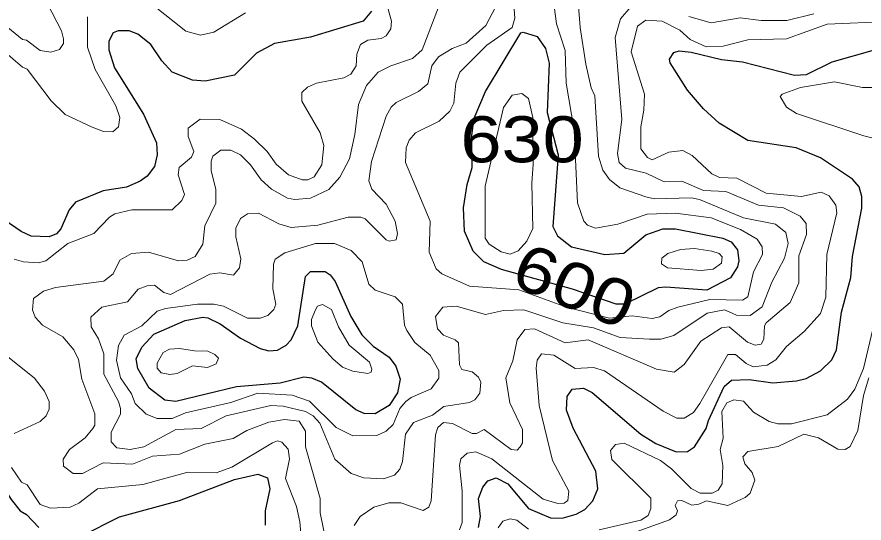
# Model space of a CAD drawing. Extents: x 577 to 602.9, y 7483.8 to 7511.6.
# Drawn here: x 591.249 to 592.72, y 7502.957 to 7503.836 of the extents above; entities that cross this region are included whole.
import ezdxf
from ezdxf.enums import TextEntityAlignment as Align

# ---------------------------------------------------------------- set-up
doc = ezdxf.new("R2010")
doc.units = 0
doc.header["$LTSCALE"] = 0.032
doc.layers.add('1', color=7, linetype='Continuous', lineweight=25)
doc.layers.add('2', color=7, linetype='Continuous', lineweight=13)
doc.layers.add('61', color=7, linetype='Continuous')

msp = doc.modelspace()

# ---------------------------------------------------------------- linework, layer by layer
at = {"layer": '1'}
for points in [[(591.8645, 7503.8468), (591.8502, 7503.8293), (591.7587, 7503.8015), (591.6959, 7503.7904), (591.6649, 7503.7737), (591.6267, 7503.7355), (591.5758, 7503.7252), (591.5536, 7503.7268), (591.5186, 7503.7403), (591.5003, 7503.7602), (591.4812, 7503.7888), (591.4589, 7503.8063), (591.4438, 7503.8126), (591.4247, 7503.8126), (591.416, 7503.8087), (591.4088, 7503.7944), (591.4088, 7503.7792), (591.4184, 7503.7482), (591.4685, 7503.6679), (591.4915, 7503.6178), (591.4923, 7503.5971), (591.4876, 7503.5765), (591.4748, 7503.5598), (591.4629, 7503.551), (591.4391, 7503.5407), (591.3985, 7503.5343), (591.3508, 7503.5145), (591.3397, 7503.5017), (591.3254, 7503.4683), (591.3174, 7503.4596), (591.3047, 7503.4548), (591.2737, 7503.4556), (591.2562, 7503.4636), (591.2267, 7503.4842)], [(592.4499, 7503.1356), (592.4768, 7503.1948), (592.4895, 7503.2059), (592.5205, 7503.2067), (592.5611, 7503.2012), (592.6024, 7503.2043), (592.6191, 7503.2083), (592.6438, 7503.2218), (592.6636, 7503.2409), (592.6716, 7503.2584), (592.6803, 7503.3236), (592.697, 7503.384), (592.6994, 7503.4206), (592.7161, 7503.5041), (592.7161, 7503.5248), (592.7113, 7503.5415), (592.6994, 7503.555), (592.6438, 7503.5916), (592.6016, 7503.6091), (592.5181, 7503.6218), (592.468, 7503.652), (592.441, 7503.6767), (592.4132, 7503.7093), (592.3829, 7503.757), (592.3821, 7503.7633), (592.3893, 7503.7745), (592.3988, 7503.7777), (592.4195, 7503.7753), (592.472, 7503.7625), (592.5086, 7503.7586), (592.5992, 7503.7355), (592.6199, 7503.7363), (592.6644, 7503.7586), (592.7376, 7503.7792)], [(591.1019, 7503.4962), (591.0606, 7503.4739), (591.0462, 7503.4612), (591.0343, 7503.4381), (591.0311, 7503.3825), (591.0407, 7503.3427), (591.0518, 7503.3244), (591.0844, 7503.295), (591.113, 7503.2775), (591.1608, 7503.2552), (591.1894, 7503.2345), (591.1957, 7503.2258), (591.2021, 7503.2091), (591.2005, 7503.1916), (591.1719, 7503.1439), (591.1719, 7503.1192), (591.1774, 7503.0938), (591.2387, 7502.9984), (591.2546, 7502.9785), (591.2657, 7502.9721), (591.2872, 7502.9499)], [(592.0506, 7502.9499), (592.0537, 7502.969), (592.0506, 7503), (592.0577, 7503.0199), (592.0665, 7503.031), (592.0808, 7503.0358), (592.1014, 7503.0254), (592.1372, 7502.9825), (592.1754, 7502.9666), (592.1953, 7502.9658), (592.2199, 7502.9729), (592.235, 7502.9809), (592.2486, 7502.996), (592.2573, 7503.0167), (592.2541, 7503.0477), (592.2144, 7503.1224), (592.2032, 7503.1534), (592.204, 7503.1773), (592.2128, 7503.19), (592.2326, 7503.1916), (592.2478, 7503.1845), (592.332, 7503.1121), (592.3583, 7503.0954), (592.3933, 7503.0811), (592.4132, 7503.0819), (592.4251, 7503.0898), (592.4458, 7503.1216), (592.4499, 7503.1356)], [(591.3603, 7502.9348), (591.4271, 7502.9682), (591.5313, 7502.9968), (591.6267, 7503.0334), (591.6673, 7503.0421), (591.684, 7503.0358), (591.688, 7503.0167), (591.68, 7502.9785), (591.68, 7502.9539)]]:
    msp.add_lwpolyline(points, dxfattribs=at)
for points in [[(592.2695, 7503.4241), (592.3026, 7503.4262), (592.3408, 7503.458), (592.3702, 7503.4683), (592.3925, 7503.4683), (592.4744, 7503.4524), (592.4887, 7503.4461), (592.4998, 7503.4318), (592.5022, 7503.4127), (592.4998, 7503.4023), (592.4879, 7503.3832), (592.4465, 7503.3618), (592.3758, 7503.3673), (592.3623, 7503.3658), (592.3042, 7503.3379), (592.2891, 7503.3379), (592.2138, 7503.3636), (592.0903, 7503.3976), (592.0593, 7503.4111), (592.041, 7503.4294), (592.0259, 7503.4644), (592.0243, 7503.5049), (592.0307, 7503.5455), (592.0394, 7503.5749), (592.0386, 7503.6305), (592.0426, 7503.6608), (592.0625, 7503.7069), (592.1237, 7503.8087), (592.1277, 7503.8103), (592.1523, 7503.8023), (592.1666, 7503.7816), (592.173, 7503.7562), (592.1698, 7503.6703), (592.1889, 7503.5971), (592.1794, 7503.4723), (592.1873, 7503.4564), (592.212, 7503.4373)], [(591.6371, 7503.2787), (591.6713, 7503.2608), (591.6864, 7503.2568), (591.7015, 7503.2576), (591.7166, 7503.2664), (591.7253, 7503.2759), (591.7365, 7503.2998), (591.75, 7503.3856), (591.7587, 7503.3944), (591.7842, 7503.3944), (591.7929, 7503.3888), (591.8017, 7503.3769), (591.8287, 7503.3165), (591.8478, 7503.2846), (591.8677, 7503.2648), (591.8955, 7503.2457), (591.9066, 7503.2298), (591.9146, 7503.2075), (591.9098, 7503.1837), (591.8955, 7503.1614), (591.8708, 7503.1471), (591.8518, 7503.1479), (591.8374, 7503.1542), (591.7778, 7503.2019), (591.7611, 7503.2091), (591.7468, 7503.2107), (591.7062, 7503.2004), (591.6299, 7503.194), (591.5249, 7503.1685), (591.5059, 7503.1709), (591.4788, 7503.1916), (591.4589, 7503.2258), (591.4558, 7503.2425), (591.4661, 7503.2632), (591.4868, 7503.2854), (591.5408, 7503.3093), (591.5719, 7503.3149), (591.5806, 7503.3141), (591.6021, 7503.3037)]]:
    msp.add_lwpolyline(points, close=True, dxfattribs=at)
at = {"layer": '2'}
for points in [[(592.4855, 7503.3244), (592.4982, 7503.3188), (592.5221, 7503.318), (592.5428, 7503.3332), (592.5595, 7503.3761), (592.5817, 7503.4174), (592.5881, 7503.4429), (592.5841, 7503.462), (592.5658, 7503.4763), (592.5102, 7503.4874), (592.4338, 7503.5192), (592.4203, 7503.5224), (592.3559, 7503.5208), (592.3408, 7503.524), (592.2955, 7503.5399), (592.278, 7503.5542), (592.266, 7503.5701), (592.2589, 7503.5948), (592.2525, 7503.6997), (592.2462, 7503.7132), (592.2366, 7503.7546), (592.2271, 7503.8182), (592.2175, 7503.9375)], [(592.1762, 7503.8945), (592.1857, 7503.8246), (592.2008, 7503.7784), (592.2024, 7503.7212), (592.2167, 7503.6401), (592.2223, 7503.5137), (592.2334, 7503.4818), (592.2398, 7503.4747), (592.2533, 7503.4699), (592.2923, 7503.4763), (592.3432, 7503.4938), (592.3925, 7503.4954), (592.4545, 7503.4874), (592.5054, 7503.4675), (592.534, 7503.4508), (592.5428, 7503.4373), (592.5436, 7503.4238), (592.5277, 7503.3936), (592.5181, 7503.3506), (592.5086, 7503.3443), (592.4521, 7503.3459), (592.3965, 7503.3324), (592.3806, 7503.3268), (592.3654, 7503.3157), (592.3519, 7503.3125), (592.3169, 7503.3172), (592.278, 7503.3133), (592.203, 7503.3327), (592.1206, 7503.3627), (592.0346, 7503.3689), (591.9869, 7503.3904), (591.9766, 7503.3992), (591.9647, 7503.4278), (591.9663, 7503.4818), (591.9233, 7503.5836), (591.9249, 7503.6091), (591.9297, 7503.6226), (591.9408, 7503.6353), (591.9822, 7503.6552), (592.0005, 7503.6727), (592.0076, 7503.687), (592.0108, 7503.7212), (592.0179, 7503.7403), (592.0649, 7503.7872), (592.1086, 7503.8182), (592.1134, 7503.8341), (592.1094, 7503.8898)], [(591.3293, 7503.0684), (591.3405, 7503.0851), (591.3675, 7503.1057), (591.381, 7503.1216), (591.3842, 7503.1272), (591.3842, 7503.1471), (591.3619, 7503.2075), (591.3556, 7503.2417), (591.3476, 7503.2584), (591.3285, 7503.2807), (591.2935, 7503.3013), (591.2808, 7503.3149), (591.2761, 7503.3276), (591.2776, 7503.3475), (591.2951, 7503.3602), (591.3158, 7503.3665), (591.4001, 7503.3777), (591.416, 7503.3904), (591.4279, 7503.4143), (591.4478, 7503.4254), (591.4772, 7503.4278), (591.5297, 7503.4127), (591.5448, 7503.4143), (591.5583, 7503.4206), (591.5719, 7503.4421), (591.575, 7503.4739), (591.5941, 7503.5129), (591.5941, 7503.5375), (591.5862, 7503.5693), (591.5862, 7503.586), (591.5893, 7503.5948), (591.6029, 7503.6051), (591.6204, 7503.6051), (591.6371, 7503.5971), (591.6546, 7503.5797), (591.6728, 7503.5534), (591.6911, 7503.5375), (591.719, 7503.5216), (591.7317, 7503.5192), (591.7587, 7503.5216), (591.7905, 7503.5367), (591.8096, 7503.5582), (591.8263, 7503.59), (591.8359, 7503.6321), (591.8422, 7503.6846), (591.8557, 7503.7172), (591.8764, 7503.7403), (591.8979, 7503.7514), (591.936, 7503.7641), (591.9527, 7503.7792), (591.9885, 7503.8739)], [(591.3015, 7503.8604), (591.3261, 7503.8126), (591.3301, 7503.7983), (591.3301, 7503.7904), (591.323, 7503.78), (591.3079, 7503.7753), (591.2896, 7503.7784), (591.2657, 7503.7959), (591.2586, 7503.7975), (591.2331, 7503.8182)], [(592.08, 7503.8532), (592.0633, 7503.8214), (592.0291, 7503.7912), (592.0044, 7503.7816), (591.9806, 7503.7673), (591.9694, 7503.7514), (591.9623, 7503.7204), (591.9464, 7503.7069), (591.9074, 7503.6878), (591.8987, 7503.6798), (591.8899, 7503.6639), (591.8645, 7503.5852), (591.8597, 7503.5518), (591.8653, 7503.5375), (591.8899, 7503.5113), (591.9058, 7503.4818), (591.9098, 7503.4604), (591.9074, 7503.4492), (591.8955, 7503.4469), (591.8899, 7503.4492), (591.8533, 7503.4858), (591.8462, 7503.489), (591.8239, 7503.489), (591.7714, 7503.4747), (591.7253, 7503.4707), (591.7039, 7503.4771), (591.6681, 7503.4954), (591.649, 7503.4946), (591.6371, 7503.4866), (591.6291, 7503.4699), (591.6291, 7503.4548), (591.6379, 7503.4166), (591.6355, 7503.4007), (591.6251, 7503.388), (591.6013, 7503.392), (591.5838, 7503.3896), (591.5154, 7503.3546), (591.5043, 7503.3578), (591.4876, 7503.3705), (591.4748, 7503.3697), (591.4597, 7503.3634), (591.4407, 7503.3419), (591.3961, 7503.3324), (591.377, 7503.3149), (591.3778, 7503.2982), (591.3906, 7503.2775), (591.4001, 7503.2512), (591.4001, 7503.2163), (591.4255, 7503.1685), (591.4287, 7503.1566), (591.4287, 7503.1463), (591.4128, 7503.1153), (591.4128, 7503.0986), (591.4224, 7503.0882), (591.4454, 7503.0851), (591.4693, 7503.0898), (591.5249, 7503.12), (591.5687, 7503.1216), (591.6124, 7503.1439), (591.6895, 7503.1614), (591.711, 7503.1606), (591.75, 7503.1511), (591.7635, 7503.1439), (591.7746, 7503.1312), (591.8009, 7503.0684), (591.8295, 7503.0437), (591.851, 7503.0358), (591.8852, 7503.0342), (591.9042, 7503.0405)], [(591.486, 7503.8564), (591.5424, 7503.8118), (591.5679, 7503.8047), (591.5909, 7503.8103), (591.6458, 7503.8437)], [(592.3146, 7503.854), (592.2971, 7503.8333), (592.2875, 7503.8007), (592.2994, 7503.6584), (592.2915, 7503.5995), (592.2947, 7503.5836), (592.3058, 7503.5741), (592.3416, 7503.5653), (592.3726, 7503.5502), (592.4036, 7503.551), (592.441, 7503.5351), (592.4799, 7503.5335), (592.5364, 7503.5097), (592.5801, 7503.5049), (592.6088, 7503.4906), (592.6191, 7503.4779), (592.6199, 7503.4588), (592.6064, 7503.4214), (592.6064, 7503.3745), (592.5913, 7503.3403), (592.5499, 7503.3053), (592.5467, 7503.2998), (592.5459, 7503.2767), (592.5412, 7503.2679), (592.5308, 7503.2664), (592.5173, 7503.2719), (592.4855, 7503.2982), (592.472, 7503.2966), (592.4362, 7503.2735), (592.4076, 7503.233), (592.3901, 7503.2194), (592.3591, 7503.225), (592.2406, 7503.2759), (592.2008, 7503.2703), (592.1476, 7503.295), (592.1309, 7503.2934), (592.1173, 7503.2759), (592.1102, 7503.2393), (592.0975, 7503.2099), (592.1046, 7503.1662), (592.1269, 7503.12), (592.1269, 7503.097), (592.1229, 7503.0898), (592.1173, 7503.0843), (592.107, 7503.0851), (592.0601, 7503.12), (592.0466, 7503.1129), (592.0394, 7503.1129), (592.0052, 7503.1304), (591.9893, 7503.132), (591.9798, 7503.1232), (591.9758, 7503.1105), (591.9679, 7502.996), (591.9639, 7502.9849), (591.9543, 7502.9793), (591.9154, 7502.9928), (591.8947, 7502.9928), (591.8685, 7502.9849), (591.8446, 7502.969), (591.8343, 7502.9531)], [(591.8923, 7503.854), (591.8995, 7503.8293), (591.8979, 7503.8158), (591.8899, 7503.8039), (591.8812, 7503.7991)], [(591.2037, 7503.7959), (591.2586, 7503.749), (591.2665, 7503.7458), (591.3087, 7503.691), (591.3325, 7503.6671), (591.3794, 7503.6449), (591.3993, 7503.6377), (591.4152, 7503.6369), (591.4255, 7503.6457), (591.4279, 7503.6616), (591.4208, 7503.6822), (591.385, 7503.7451), (591.3715, 7503.784), (591.3715, 7503.8365)], [(592.6326, 7503.8421), (592.5857, 7503.8301), (592.5412, 7503.8301), (592.5046, 7503.8349), (592.4545, 7503.8262), (592.4155, 7503.8373)], [(592.0172, 7502.9459), (592.0219, 7502.9586), (592.0219, 7503.0135), (592.0172, 7503.0572), (592.0195, 7503.0692), (592.0307, 7503.0787), (592.0458, 7503.0811), (592.0736, 7503.0692), (592.1627, 7502.9992), (592.1881, 7502.9912), (592.1992, 7502.992), (592.2056, 7502.9968), (592.2072, 7503.0127), (592.1786, 7503.066), (592.1555, 7503.1614), (592.1507, 7503.2266), (592.1523, 7503.2401), (592.1595, 7503.2512), (592.181, 7503.2489), (592.2183, 7503.2258), (592.2501, 7503.2274), (592.2692, 7503.2218), (592.371, 7503.1519), (592.3949, 7503.1399), (592.4076, 7503.1399), (592.4235, 7503.1495), (592.4346, 7503.1654), (592.4831, 7503.2505), (592.4966, 7503.2505), (592.5149, 7503.2345), (592.5269, 7503.229), (592.5515, 7503.2314), (592.5666, 7503.2409), (592.5849, 7503.264), (592.6159, 7503.2902), (592.6438, 7503.3212), (592.6533, 7503.3498), (592.6549, 7503.4238), (592.6724, 7503.4962), (592.6708, 7503.5097), (592.6589, 7503.5256), (592.6453, 7503.5319), (592.6112, 7503.5248), (592.5499, 7503.5304), (592.499, 7503.5566), (592.4688, 7503.5574), (592.4553, 7503.5638), (592.4211, 7503.5956), (592.4052, 7503.6043), (592.3806, 7503.6019), (592.3519, 7503.5884), (592.344, 7503.5924), (592.332, 7503.6075), (592.332, 7503.6457), (592.3376, 7503.6743), (592.3384, 7503.7021), (592.3153, 7503.7761), (592.3265, 7503.8206), (592.3408, 7503.8309), (592.3694, 7503.8293), (592.3996, 7503.8134), (592.4179, 7503.7975), (592.4458, 7503.7848), (592.4752, 7503.7856), (592.5181, 7503.7967), (592.5849, 7503.7983), (592.6557, 7503.8238), (592.763, 7503.8285)], [(591.8812, 7503.7991), (591.8581, 7503.7959), (591.8454, 7503.7888), (591.839, 7503.7721), (591.8382, 7503.7514), (591.8287, 7503.7371), (591.8168, 7503.7307), (591.7691, 7503.7212), (591.7532, 7503.7148), (591.7436, 7503.7053), (591.7436, 7503.6902), (591.7754, 7503.6353), (591.7818, 7503.6131), (591.7786, 7503.5797), (591.7651, 7503.559), (591.754, 7503.5534), (591.7444, 7503.5534), (591.7206, 7503.5622), (591.6991, 7503.5805), (591.6832, 7503.6027), (591.6617, 7503.6242), (591.6387, 7503.6417), (591.6013, 7503.6584), (591.5671, 7503.6592), (591.5464, 7503.6433), (591.5464, 7503.629), (591.556, 7503.6027), (591.552, 7503.5932), (591.5305, 7503.5749), (591.5289, 7503.5622), (591.54, 7503.528), (591.5353, 7503.5176), (591.5186, 7503.5017), (591.4486, 7503.5017), (591.4192, 7503.4946), (591.4096, 7503.489), (591.3826, 7503.4604), (591.3373, 7503.4429), (591.2991, 7503.4127), (591.2864, 7503.4095), (591.2601, 7503.4111), (591.2442, 7503.4158)], [(592.7646, 7503.714), (592.7169, 7503.714), (592.6684, 7503.7236), (592.6096, 7503.714), (592.5778, 7503.7021), (592.5738, 7503.6981), (592.5849, 7503.6798), (592.6024, 7503.6687), (592.7193, 7503.6298), (592.7567, 7503.621)], [(591.9042, 7503.0405), (591.9138, 7503.0509), (591.9186, 7503.0644), (591.9233, 7503.1121), (591.9376, 7503.132), (591.9702, 7503.1447), (591.9901, 7503.1598), (592.0346, 7503.167), (592.0442, 7503.1717), (592.0529, 7503.1829), (592.0545, 7503.2019), (592.0506, 7503.2107), (592.0394, 7503.2202), (592.0211, 7503.2242), (592.0172, 7503.2322), (592.0156, 7503.2703), (592.01, 7503.2759), (591.9893, 7503.2838), (591.979, 7503.295), (591.9758, 7503.3165), (591.9885, 7503.3324), (592.0116, 7503.3339), (592.0625, 7503.3196), (592.0935, 7503.3268), (592.1293, 7503.3276), (592.1969, 7503.3053), (592.2501, 7503.2966), (592.2963, 7503.2799), (592.3472, 7503.2767), (592.367, 7503.2767), (592.3893, 7503.2831), (592.4473, 7503.322), (592.4776, 7503.3276), (592.4855, 7503.3244)], [(592.7352, 7503.2942), (592.7185, 7503.2258), (592.7034, 7503.19), (592.6907, 7503.1725), (592.6557, 7503.1455), (592.5937, 7503.1296), (592.5698, 7503.1296), (592.5547, 7503.1336), (592.5277, 7503.1503), (592.5102, 7503.1693), (592.4935, 7503.1717), (592.4815, 7503.1662), (592.4728, 7503.1511), (592.4752, 7503.1049), (592.4696, 7503.0851), (592.4744, 7503.0572), (592.4736, 7503.0254), (592.4664, 7503.0143), (592.4561, 7503.0095), (592.4354, 7503.0095), (592.4195, 7503.0175), (592.3853, 7503.0517), (592.3662, 7503.066), (592.3034, 7503.0962), (592.2883, 7503.0938), (592.2796, 7503.0835), (592.2819, 7503.0676), (592.3495, 7503.0008), (592.3495, 7502.9825), (592.3448, 7502.9706), (592.332, 7502.9626), (592.2597, 7502.9459)], [(591.2267, 7503.2512), (591.2792, 7503.2091), (591.2967, 7503.1868), (591.3047, 7503.1685), (591.3047, 7503.155), (591.2999, 7503.1439), (591.2896, 7503.1336), (591.2442, 7503.1129)], [(592.3035, 7502.9347), (592.3819, 7502.9633), (592.3934, 7502.9718), (592.3958, 7502.9785), (592.3916, 7502.9882), (592.3958, 7502.9961), (592.4031, 7502.9968), (592.4208, 7502.9888), (592.4329, 7502.9901), (592.4463, 7502.9961), (592.4831, 7502.988), (592.5133, 7503.0016), (592.5221, 7503.0095), (592.53, 7503.0318), (592.5253, 7503.0453), (592.5125, 7503.0604), (592.5094, 7503.0723), (592.5181, 7503.0819), (592.5706, 7503.0906), (592.6151, 7503.1121), (592.6406, 7503.1057), (592.674, 7503.0859), (592.6867, 7503.0851), (592.6954, 7503.0906), (592.709, 7503.1185), (592.7185, 7503.1789), (592.728, 7503.2099)], [(591.7866, 7502.9212), (591.7754, 7502.9753), (591.7754, 7503), (591.75, 7503.0898), (591.75, 7503.1169), (591.7388, 7503.1344), (591.7134, 7503.1375), (591.6864, 7503.1328), (591.6482, 7503.1185), (591.6243, 7503.1041), (591.575, 7503.0946), (591.5313, 7503.0771), (591.4844, 7503.0739), (591.4494, 7503.0596), (591.3985, 7503.062), (591.3627, 7503.0437), (591.3468, 7503.0437), (591.3301, 7503.0564), (591.3293, 7503.0684)], [(591.2395, 7503.054), (591.257, 7503.0286), (591.2665, 7503.0238), (591.2896, 7502.9896), (591.3071, 7502.9833), (591.3413, 7502.9849), (591.3564, 7502.992), (591.389, 7503.0167), (591.4677, 7503.0246), (591.5456, 7503.0461), (591.5949, 7503.0445), (591.622, 7503.0548), (591.6927, 7503.097), (591.7015, 7503.1002), (591.7086, 7503.0978), (591.7198, 7503.0859), (591.7221, 7503.0692), (591.715, 7503.035), (591.7341, 7502.9865), (591.7404, 7502.9594), (591.7444, 7502.9117)], [(592.1372, 7502.9467), (592.1166, 7502.9626), (592.1054, 7502.965), (592.0927, 7502.961), (592.0847, 7502.9491)]]:
    msp.add_lwpolyline(points, dxfattribs=at)
for points in [[(592.1452, 7503.5805), (592.1444, 7503.6616), (592.1372, 7503.695), (592.1253, 7503.7037), (592.1086, 7503.7005), (592.0935, 7503.6791), (592.0617, 7503.5423), (592.0617, 7503.4524), (592.0688, 7503.4421), (592.0895, 7503.4286), (592.1054, 7503.4246), (592.1189, 7503.4302), (592.134, 7503.4469), (592.1444, 7503.4691), (592.1428, 7503.5478)], [(591.9679, 7503.1908), (591.9814, 7503.2091), (591.9814, 7503.2226), (591.9663, 7503.2489), (591.94, 7503.2711), (591.9257, 7503.2918), (591.9217, 7503.3013), (591.9186, 7503.3379), (591.9058, 7503.3506), (591.8708, 7503.3618), (591.8597, 7503.3721), (591.8486, 7503.4111), (591.8295, 7503.431), (591.8001, 7503.4429), (591.7675, 7503.4429), (591.7142, 7503.427), (591.6975, 7503.4158), (591.6943, 7503.4071), (591.6935, 7503.3642), (591.6983, 7503.3379), (591.6951, 7503.3284), (591.6848, 7503.318), (591.6713, 7503.3133), (591.649, 7503.3133), (591.6076, 7503.3339), (591.5909, 7503.3379), (591.5623, 7503.3379), (591.5067, 7503.33), (591.4923, 7503.3252), (591.4661, 7503.2998), (591.4351, 7503.2838), (591.4255, 7503.2656), (591.4216, 7503.2401), (591.4287, 7503.2099), (591.4478, 7503.1821), (591.4542, 7503.1654), (591.4733, 7503.1463), (591.4923, 7503.1391), (591.5186, 7503.1391), (591.5416, 7503.1487), (591.6204, 7503.167), (591.6673, 7503.1829), (591.7269, 7503.1797), (591.7571, 7503.1693), (591.8033, 7503.1232), (591.8319, 7503.1089), (591.874, 7503.1097), (591.8899, 7503.1169), (591.9019, 7503.1288), (591.9138, 7503.1566), (591.9241, 7503.1685), (591.9336, 7503.1757)], [(592.4553, 7503.4294), (592.468, 7503.4254), (592.4736, 7503.4198), (592.472, 7503.4087), (592.4577, 7503.3984), (592.437, 7503.396), (592.3782, 7503.4007), (592.3678, 7503.4079), (592.3686, 7503.4174), (592.379, 7503.4254), (592.4012, 7503.4325), (592.4251, 7503.4341)], [(591.7977, 7503.2425), (591.8144, 7503.2282), (591.8319, 7503.221), (591.8581, 7503.2171), (591.8637, 7503.2194), (591.8653, 7503.225), (591.8613, 7503.2369), (591.8255, 7503.2664), (591.8072, 7503.2982), (591.7953, 7503.3284), (591.7794, 7503.3371), (591.7707, 7503.3339), (591.7667, 7503.3268), (591.7603, 7503.3109), (591.7603, 7503.2998), (591.7714, 7503.2719)], [(591.5575, 7503.2568), (591.5806, 7503.256), (591.5925, 7503.2505), (591.5989, 7503.2441), (591.5949, 7503.2338), (591.5798, 7503.2274), (591.5536, 7503.2306), (591.5273, 7503.2171), (591.5146, 7503.2155), (591.4995, 7503.2186), (591.4923, 7503.2266), (591.4923, 7503.2353), (591.5027, 7503.2536), (591.5138, 7503.2592), (591.5313, 7503.2608)]]:
    msp.add_lwpolyline(points, close=True, dxfattribs=at)

# ---------------------------------------------------------------- texts
at = {"layer": '61', "width": 1.2}
msp.add_text('630', height=0.08, dxfattribs=at).set_placement((592.126, 7503.584), align=Align.CENTER)
msp.add_text('600', height=0.08, rotation=338.287, dxfattribs=at).set_placement((592.2021, 7503.3323), align=Align.CENTER)

doc.saveas('drawing.dxf')
